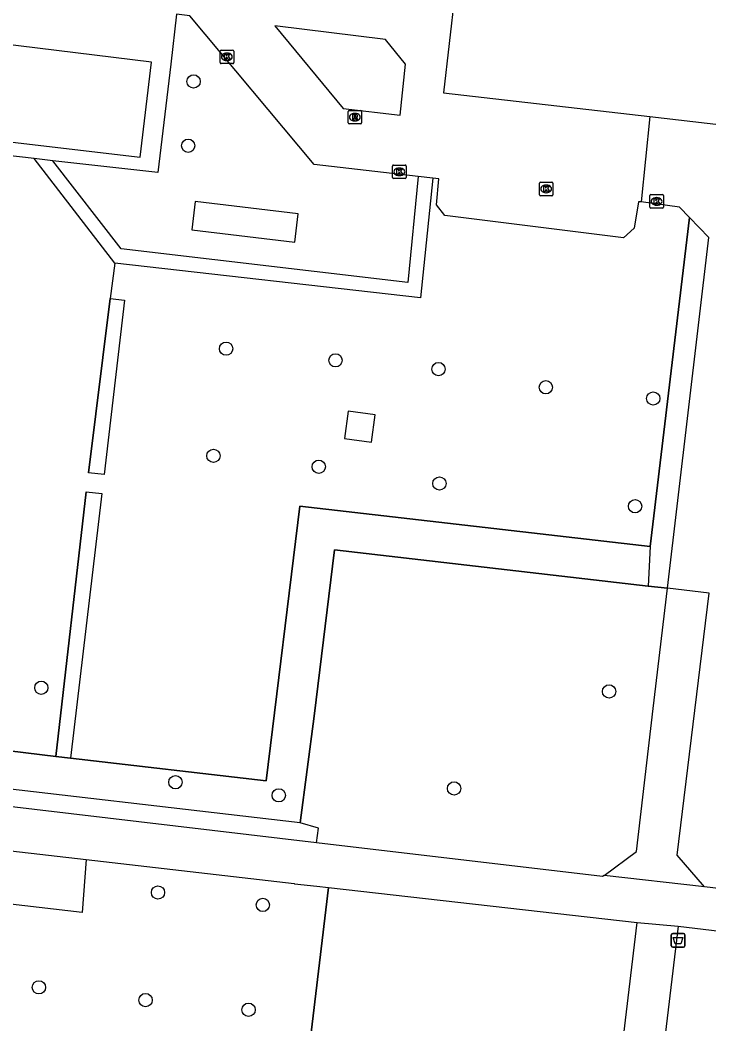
# Model space of a CAD drawing. Extents: x 157466 to 158888, y 383063 to 384677.
# Drawn here: x 157901 to 157951.7, y 384269.7 to 384343.6 of the extents above; entities that cross this region are included whole.
import ezdxf

# ---------------------------------------------------------------- set-up
doc = ezdxf.new("R2010")
doc.units = 0
for name, color, linetype in [('IMGEO_Afvalbak', 7, 'Continuous'), ('IMGEO_Boom', 7, 'Continuous'), ('IMGEO_Groenvoorziening', 7, 'Continuous'), ('IMGEO_Haag', 7, 'Continuous'), ('IMGEO_Hek', 7, 'Continuous'), ('IMGEO_Kolk', 7, 'Continuous'), ('IMGEO_Loofbos', 7, 'Continuous'), ('IMGEO_Pand', 7, 'Continuous'), ('IMGEO_Rijbaan_lokaal_gesloten', 7, 'Continuous'), ('IMGEO_Rioolput', 7, 'Continuous'), ('IMGEO_Voetpad_open', 7, 'Continuous')]:
    doc.layers.add(name, color=color, linetype=linetype)

msp = doc.modelspace()

# ---------------------------------------------------------------- linework, layer by layer
at = {"layer": 'IMGEO_Afvalbak'}
for p, q in [((157948.967, 384275.452), (157948.967, 384276.252)), ((157948.967, 384276.252), (157948.967, 384275.452)), ((157949.067, 384276.352), (157949.857, 384276.352)), ((157949.857, 384276.352), (157949.067, 384276.352)), ((157949.957, 384276.252), (157949.957, 384275.452)), ((157949.957, 384275.452), (157949.957, 384276.252)), ((157949.857, 384275.352), (157949.067, 384275.352)), ((157949.067, 384275.352), (157949.857, 384275.352))]:
    msp.add_line(p, q, dxfattribs=at)
msp.add_lwpolyline([(157949.11, 384276.066), (157949.814, 384276.066), (157949.665, 384275.596), (157949.259, 384275.596), (157949.11, 384276.066)], dxfattribs=at)
for centre, start, end in [((157949.067, 384276.252), 90, 180), ((157949.067, 384276.252), 90, 180), ((157949.857, 384276.252), 0, 90), ((157949.857, 384276.252), 360, 90), ((157949.067, 384275.452), 180, 270), ((157949.067, 384275.452), 180, 270), ((157949.857, 384275.452), 270, 0), ((157949.857, 384275.452), 270, 0)]:
    msp.add_arc(centre, 0.1, start, end, dxfattribs=at)
at = {"layer": 'IMGEO_Boom'}
for centre in [(157913.779, 384339.08), (157913.379, 384334.345), (157916.168, 384319.406), (157924.233, 384318.549), (157931.818, 384317.902), (157939.725, 384316.565), (157947.638, 384315.736), (157915.234, 384311.519), (157922.996, 384310.717), (157931.884, 384309.484), (157946.298, 384307.803), (157902.559, 384294.445), (157944.383, 384294.175), (157912.438, 384287.489), (157920.05, 384286.524), (157932.962, 384287.032), (157911.155, 384279.369), (157918.88, 384278.455), (157902.387, 384272.39), (157910.24, 384271.45), (157917.827, 384270.74)]:
    msp.add_circle(centre, 0.489, dxfattribs=at)
at = {"layer": 'IMGEO_Groenvoorziening'}
for points in [[(157887.038, 384339.323), (157884.766, 384337.762), (157881.988, 384308.806), (157894.565, 384290.48), (157903.64, 384289.372)], [(157947.421, 384304.836), (157950.311, 384329.05)], [(157904.706, 384289.265), (157919.117, 384287.599), (157921.615, 384307.801), (157947.421, 384304.836)], [(157947.421, 384304.836), (157947.255, 384301.931)], [(157921.628, 384284.511), (157922.664, 384292.361), (157924.145, 384304.589), (157947.255, 384301.931)], [(157947.255, 384301.931), (157948.676, 384301.767)], [(157921.628, 384284.511), (157894.562, 384287.641)], [(157922.838, 384283.027), (157922.982, 384284.118), (157921.628, 384284.511)]]:
    msp.add_lwpolyline(points, dxfattribs=at)
at = {"layer": 'IMGEO_Haag'}
for points in [[(157931.389, 384331.965), (157930.485, 384323.154), (157907.985, 384325.706), (157902.032, 384333.401)], [(157930.331, 384332.084), (157929.568, 384324.272), (157908.432, 384326.748), (157903.417, 384333.245)], [(157906.046, 384310.269), (157907.627, 384323.107), (157908.679, 384322.966), (157907.195, 384310.14), (157906.046, 384310.269)], [(157903.64, 384289.372), (157905.864, 384308.875), (157907.019, 384308.745), (157904.706, 384289.265)], [(157903.64, 384289.372), (157904.706, 384289.265)]]:
    msp.add_lwpolyline(points, dxfattribs=at)
at = {"layer": 'IMGEO_Hek'}
for points in [[(157903.64, 384289.372), (157894.565, 384290.48), (157881.988, 384308.806), (157884.766, 384337.762), (157887.038, 384339.323)], [(157907.985, 384325.706), (157902.032, 384333.401)], [(157930.331, 384332.084), (157929.568, 384324.272), (157908.432, 384326.748), (157903.417, 384333.245)], [(157931.389, 384331.965), (157930.485, 384323.154), (157907.985, 384325.706)], [(157950.311, 384329.05), (157947.421, 384304.836)], [(157907.985, 384325.706), (157907.627, 384323.107)], [(157907.627, 384323.107), (157906.046, 384310.269)], [(157907.627, 384323.107), (157908.679, 384322.966), (157907.195, 384310.14)], [(157905.864, 384308.875), (157903.64, 384289.372)], [(157907.019, 384308.745), (157904.706, 384289.265)], [(157947.421, 384304.836), (157921.615, 384307.801), (157919.117, 384287.599), (157904.706, 384289.265)], [(157947.255, 384301.931), (157924.145, 384304.589), (157922.664, 384292.361), (157921.628, 384284.511)], [(157948.676, 384301.767), (157947.255, 384301.931)], [(157951.756, 384301.413), (157948.676, 384301.767)], [(157904.706, 384289.265), (157903.64, 384289.372)], [(157921.628, 384284.511), (157894.562, 384287.641)], [(157923.705, 384279.734), (157921.658, 384262.478), (157887.69, 384267.142), (157885.307, 384266.919), (157883.043, 384266.559), (157870.466, 384162.391)]]:
    msp.add_lwpolyline(points, dxfattribs=at)
at = {"layer": 'IMGEO_Kolk'}
for p, q in [((157915.728, 384340.463), (157915.728, 384341.315)), ((157915.803, 384341.389), (157916.655, 384341.389)), ((157916.216, 384341.169), (157916.241, 384341.169)), ((157916.729, 384341.315), (157916.729, 384340.463)), ((157916.655, 384340.389), (157915.803, 384340.389)), ((157916.239, 384340.609), (157916.214, 384340.609)), ((157928.435, 384331.999), (157928.435, 384332.851)), ((157928.51, 384332.925), (157929.362, 384332.925)), ((157929.436, 384332.851), (157929.436, 384331.999)), ((157928.946, 384332.145), (157928.921, 384332.145)), ((157928.923, 384332.705), (157928.948, 384332.705)), ((157929.362, 384331.925), (157928.51, 384331.925)), ((157939.25, 384330.741), (157939.25, 384331.593)), ((157939.325, 384331.667), (157940.177, 384331.667)), ((157939.738, 384331.447), (157939.763, 384331.447)), ((157940.251, 384331.593), (157940.251, 384330.741)), ((157940.177, 384330.667), (157939.325, 384330.667)), ((157939.761, 384330.887), (157939.736, 384330.887)), ((157947.381, 384329.823), (157947.381, 384330.675)), ((157947.456, 384330.749), (157948.308, 384330.749)), ((157948.382, 384330.675), (157948.382, 384329.823)), ((157947.892, 384329.969), (157947.867, 384329.969)), ((157947.869, 384330.529), (157947.894, 384330.529)), ((157948.308, 384329.749), (157947.456, 384329.749))]:
    msp.add_line(p, q, dxfattribs=at)
for points in [[(157915.728, 384340.463), (157915.728, 384341.315)], [(157915.803, 384341.389), (157916.655, 384341.389)], [(157916.049, 384341.089), (157916.172, 384341.089), (157916.172, 384340.938), (157916.302, 384341.089), (157916.466, 384341.089), (157916.32, 384340.938), (157916.473, 384340.689), (157916.321, 384340.689), (157916.236, 384340.853), (157916.172, 384340.786), (157916.172, 384340.689), (157916.049, 384340.689), (157916.049, 384341.089)], [(157916.729, 384341.315), (157916.729, 384340.463)], [(157916.655, 384340.389), (157915.803, 384340.389)], [(157928.435, 384331.999), (157928.435, 384332.851)], [(157928.51, 384332.925), (157929.362, 384332.925)], [(157929.436, 384332.851), (157929.436, 384331.999)], [(157928.756, 384332.625), (157928.879, 384332.625), (157928.879, 384332.474), (157929.009, 384332.625), (157929.173, 384332.625), (157929.027, 384332.474), (157929.18, 384332.225), (157929.028, 384332.225), (157928.943, 384332.389), (157928.879, 384332.322), (157928.879, 384332.225), (157928.756, 384332.225), (157928.756, 384332.625)], [(157929.362, 384331.925), (157928.51, 384331.925)], [(157939.25, 384330.741), (157939.25, 384331.593)], [(157939.325, 384331.667), (157940.177, 384331.667)], [(157939.571, 384331.367), (157939.694, 384331.367), (157939.694, 384331.216), (157939.824, 384331.367), (157939.988, 384331.367), (157939.842, 384331.216), (157939.995, 384330.967), (157939.843, 384330.967), (157939.758, 384331.131), (157939.694, 384331.064), (157939.694, 384330.967), (157939.571, 384330.967), (157939.571, 384331.367)], [(157940.251, 384331.593), (157940.251, 384330.741)], [(157940.177, 384330.667), (157939.325, 384330.667)], [(157947.381, 384329.823), (157947.381, 384330.675)], [(157947.456, 384330.749), (157948.308, 384330.749)], [(157948.382, 384330.675), (157948.382, 384329.823)], [(157947.702, 384330.449), (157947.825, 384330.449), (157947.825, 384330.298), (157947.955, 384330.449), (157948.119, 384330.449), (157947.973, 384330.298), (157948.126, 384330.049), (157947.974, 384330.049), (157947.889, 384330.213), (157947.825, 384330.146), (157947.825, 384330.049), (157947.702, 384330.049), (157947.702, 384330.449)], [(157948.308, 384329.749), (157947.456, 384329.749)]]:
    msp.add_lwpolyline(points, dxfattribs=at)
for centre, start, end in [((157915.805, 384341.313), 91.55205, 178.44795), ((157915.805, 384341.313), 91.55205, 178.44795), ((157916.653, 384341.313), 1.55205, 88.44795), ((157916.653, 384341.313), 1.55205, 88.44795), ((157915.805, 384340.465), 181.55205, 268.44795), ((157915.805, 384340.465), 181.55205, 268.44795), ((157916.653, 384340.465), 271.55205, 358.44795), ((157916.653, 384340.465), 271.55205, 358.44795), ((157928.512, 384332.849), 91.55205, 178.44795), ((157928.512, 384332.849), 91.55205, 178.44795), ((157929.36, 384332.849), 1.55205, 88.44795), ((157929.36, 384332.849), 1.55205, 88.44795), ((157928.512, 384332.001), 181.55205, 268.44795), ((157928.512, 384332.001), 181.55205, 268.44795), ((157929.36, 384332.001), 271.55205, 358.44795), ((157929.36, 384332.001), 271.55205, 358.44795), ((157939.327, 384331.591), 91.55205, 178.44795), ((157939.327, 384331.591), 91.55205, 178.44795), ((157940.175, 384331.591), 1.55205, 88.44795), ((157940.175, 384331.591), 1.55205, 88.44795), ((157939.327, 384330.743), 181.55205, 268.44795), ((157939.327, 384330.743), 181.55205, 268.44795), ((157940.175, 384330.743), 271.55205, 358.44795), ((157940.175, 384330.743), 271.55205, 358.44795), ((157947.458, 384330.673), 91.55205, 178.44795), ((157947.458, 384330.673), 91.55205, 178.44795), ((157948.306, 384330.673), 1.55205, 88.44795), ((157948.306, 384330.673), 1.55205, 88.44795), ((157947.458, 384329.825), 181.55205, 268.44795), ((157947.458, 384329.825), 181.55205, 268.44795), ((157948.306, 384329.825), 271.55205, 358.44795), ((157948.306, 384329.825), 271.55205, 358.44795)]:
    msp.add_arc(centre, 0.0765, start, end, dxfattribs=at)
for centre, major_axis, ratio, start_param, end_param in [((157916.215, 384340.889), (-0.387, 0.002), 0.722429, 4.712389, 7.853982), ((157916.24, 384340.889), (-0.39, 0.002), 0.717154, 1.570796, 4.712389), ((157928.922, 384332.425), (-0.387, 0.002), 0.722429, 4.712389, 7.853982), ((157928.947, 384332.425), (-0.39, 0.002), 0.717154, 1.570796, 4.712389), ((157939.737, 384331.167), (-0.387, 0.002), 0.722429, 4.712389, 7.853982), ((157939.762, 384331.167), (-0.39, 0.002), 0.717154, 1.570796, 4.712389), ((157947.868, 384330.249), (-0.387, 0.002), 0.722429, 4.712389, 7.853982), ((157947.893, 384330.249), (-0.39, 0.002), 0.717154, 1.570796, 4.712389)]:
    msp.add_ellipse(centre, major_axis=major_axis, ratio=ratio, start_param=start_param, end_param=end_param, dxfattribs=at)
at = {"layer": 'IMGEO_Loofbos'}
for points in [[(157905.87, 384281.799), (157905.562, 384277.89), (157897.099, 384278.885), (157878.056, 384281.093), (157874.29, 384250), (157869.232, 384208.244), (157868.279, 384200.377), (157868.055, 384198.532), (157866.709, 384187.419)], [(157870.466, 384162.391), (157883.043, 384266.559), (157885.307, 384266.919), (157887.69, 384267.142), (157921.658, 384262.478), (157923.705, 384279.734)]]:
    msp.add_lwpolyline(points, dxfattribs=at)
at = {"layer": 'IMGEO_Pand'}
for points in [[(157948.684, 384347.391), (157933.437, 384349.15), (157932.179, 384338.244), (157947.388, 384336.49)], [(157947.388, 384336.49), (157964.287, 384334.541), (157965.544, 384345.446), (157948.684, 384347.391)], [(157910.673, 384340.508), (157896.661, 384342.218), (157895.833, 384335.149), (157909.853, 384333.506), (157910.673, 384340.508)], [(157921.229, 384327.255), (157921.473, 384329.341), (157913.893, 384330.23), (157913.648, 384328.144), (157921.229, 384327.255)]]:
    msp.add_lwpolyline(points, dxfattribs=at)
at = {"layer": 'IMGEO_Rijbaan_lokaal_gesloten'}
for points in [[(157927.146, 384314.532), (157925.165, 384314.796), (157924.898, 384312.794), (157926.879, 384312.53), (157927.146, 384314.532)], [(157922.838, 384283.027), (157894.359, 384286.389)], [(157872.709, 384285.645), (157897.511, 384282.769), (157905.87, 384281.799)], [(157944.012, 384280.613), (157943.905, 384280.54), (157922.838, 384283.027)], [(157905.87, 384281.799), (157921.178, 384280.024), (157921.209, 384280.02), (157922.844, 384279.831), (157923.705, 384279.734)], [(157951.406, 384279.778), (157944.012, 384280.613)], [(157923.705, 384279.734), (157946.46, 384277.157)], [(157997.194, 384274.298), (157951.406, 384279.778)], [(157946.46, 384277.157), (157949.481, 384276.901)], [(157949.481, 384276.901), (157971.989, 384274.187)]]:
    msp.add_lwpolyline(points, dxfattribs=at)
at = {"layer": 'IMGEO_Rioolput'}
for p, q in [((157925.155, 384336.022), (157925.155, 384336.874)), ((157925.23, 384336.948), (157926.082, 384336.948)), ((157925.643, 384336.728), (157925.668, 384336.728)), ((157926.156, 384336.874), (157926.156, 384336.022)), ((157926.082, 384335.948), (157925.23, 384335.948)), ((157925.666, 384336.168), (157925.641, 384336.168))]:
    msp.add_line(p, q, dxfattribs=at)
for points in [[(157925.155, 384336.022), (157925.155, 384336.874)], [(157925.23, 384336.948), (157926.082, 384336.948)], [(157925.744, 384336.646), (157925.492, 384336.648), (157925.492, 384336.248)], [(157925.67, 384336.567), (157925.616, 384336.567), (157925.616, 384336.486)], [(157925.616, 384336.486), (157925.668, 384336.486)], [(157926.156, 384336.874), (157926.156, 384336.022)], [(157926.082, 384335.948), (157925.23, 384335.948)], [(157925.492, 384336.248), (157925.616, 384336.248), (157925.616, 384336.41), (157925.627, 384336.41)], [(157925.674, 384336.381), (157925.745, 384336.248), (157925.885, 384336.248), (157925.82, 384336.374)]]:
    msp.add_lwpolyline(points, dxfattribs=at)
for centre, radius, start, end in [((157925.232, 384336.872), 0.0765, 91.55205, 178.44795), ((157925.232, 384336.872), 0.0765, 91.55205, 178.44795), ((157925.652, 384336.675), 0.19, 274.7715, 282.96867), ((157925.676, 384336.471), 0.0964, 77.00612, 93.18647), ((157925.69, 384336.528), 0.0378, 276.66336, 79.67722), ((157925.743, 384336.536), 0.109, 350.36119, 89.41601), ((157925.741, 384336.536), 0.112, 277.58423, 350.98172), ((157926.08, 384336.872), 0.0765, 1.55205, 88.44795), ((157926.08, 384336.872), 0.0765, 1.55205, 88.44795), ((157925.232, 384336.024), 0.0765, 181.55205, 268.44795), ((157925.232, 384336.024), 0.0765, 181.55205, 268.44795), ((157925.626, 384336.357), 0.0533, 26.02933, 88.69889), ((157925.725, 384336.321), 0.108, 29.51342, 73.79051), ((157926.08, 384336.024), 0.0765, 271.55205, 358.44795), ((157926.08, 384336.024), 0.0765, 271.55205, 358.44795)]:
    msp.add_arc(centre, radius, start, end, dxfattribs=at)
for centre, major_axis, ratio, start_param, end_param in [((157925.642, 384336.448), (-0.387, 0.002), 0.722429, 4.712389, 7.853982), ((157925.667, 384336.448), (-0.39, 0.002), 0.717154, 1.570796, 4.712389)]:
    msp.add_ellipse(centre, major_axis=major_axis, ratio=ratio, start_param=start_param, end_param=end_param, dxfattribs=at)
at = {"layer": 'IMGEO_Voetpad_open'}
for points in [[(157930.331, 384332.084), (157922.648, 384332.954), (157913.488, 384343.92), (157912.523, 384344.037), (157912.094, 384340.356), (157911.131, 384332.378), (157903.417, 384333.245)], [(157929.385, 384340.338), (157927.918, 384342.174), (157919.772, 384343.177), (157924.793, 384337.091), (157928.985, 384336.595), (157929.385, 384340.338)], [(157902.032, 384333.401), (157894.221, 384334.279), (157894.679, 384338.357), (157887.024, 384339.186), (157887.038, 384339.323)], [(157947.388, 384336.49), (157946.743, 384330.226)], [(157903.417, 384333.245), (157902.032, 384333.401)], [(157931.389, 384331.965), (157930.331, 384332.084)], [(157946.743, 384330.226), (157946.542, 384330.221), (157946.228, 384328.289), (157945.447, 384327.576), (157932.283, 384329.21), (157931.682, 384330.004), (157931.852, 384331.912), (157931.389, 384331.965)], [(157950.311, 384329.05), (157949.565, 384329.819), (157946.743, 384330.226)], [(157948.676, 384301.767), (157951.721, 384327.596), (157950.311, 384329.05)], [(157944.012, 384280.613), (157946.41, 384282.391), (157947.642, 384292.922), (157948.676, 384301.767)], [(157951.406, 384279.778), (157949.406, 384282.113), (157951.756, 384301.413)], [(157940.779, 384229.693), (157946.46, 384277.157)], [(157949.481, 384276.901), (157946.716, 384253.903), (157962.949, 384251.896), (157964.067, 384260.838), (157970.324, 384260.073), (157971.989, 384274.187)]]:
    msp.add_lwpolyline(points, dxfattribs=at)

doc.saveas('drawing.dxf')
